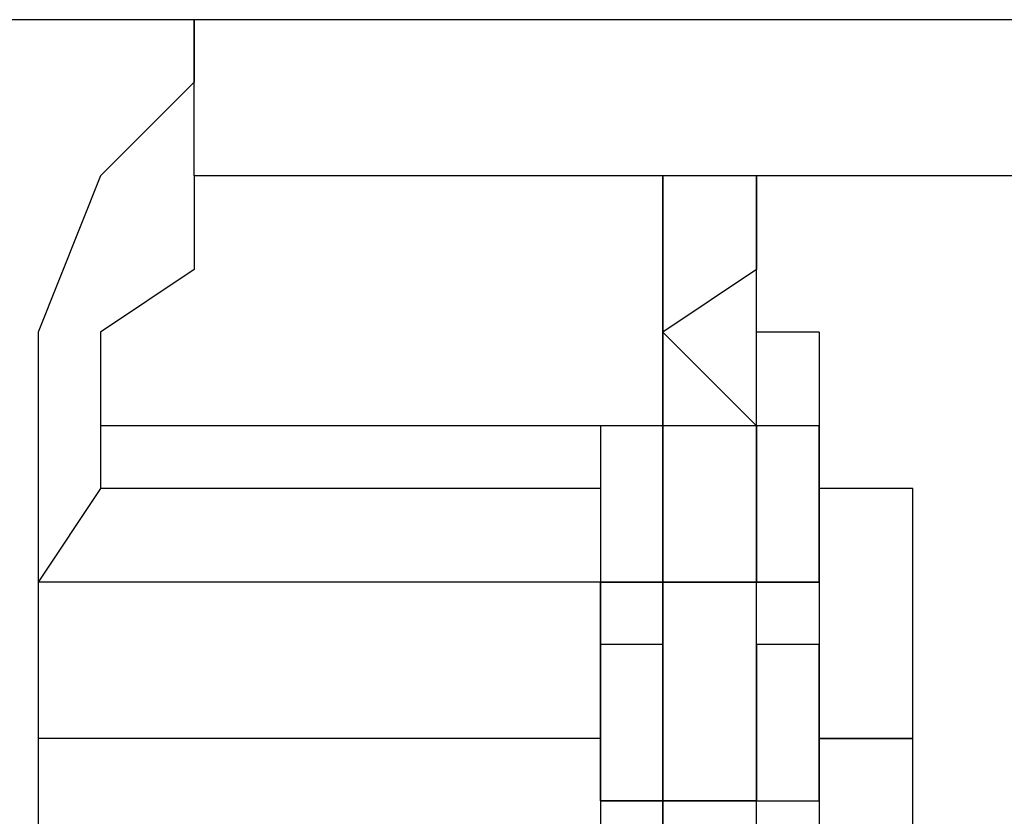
# Model space of a CAD drawing. Header units: millimetres. Extents: x 1114507 to 93926427, y 174473 to 817039.
# Tile 427 of 483: x 2214420 to 2214502, y 770614 to 770680. Entities that reach past the tile are written whole.
import ezdxf

# ---------------------------------------------------------------- set-up
doc = ezdxf.new("R2010")
doc.units = ezdxf.units.MM

msp = doc.modelspace()

# ---------------------------------------------------------------- linework, layer by layer
at = {"color": 7, "linetype": 'Continuous', "lineweight": -2, "elevation": -2718483}
for points in [[(2214434.821, 770680.216), (2214189.341, 770680.216), (2214189.341, 770680.216)], [(2214434.821, 770680.216), (2214434.821, 770675.048), (2214434.821, 770675.048)], [(2214434.821, 770667.296), (2214434.821, 770680.216), (2214434.821, 770680.216)], [(2214587.278, 770680.216), (2214434.821, 770680.216), (2214434.821, 770680.216)], [(2214434.821, 770675.048), (2214427.069, 770667.296), (2214427.069, 770667.296)], [(2214427.069, 770667.296), (2214421.901, 770654.376), (2214421.901, 770654.376)], [(2214481.334, 770667.296), (2214434.821, 770667.296), (2214434.821, 770667.296)], [(2214473.582, 770667.296), (2214434.821, 770667.296), (2214434.821, 770667.296)], [(2214579.526, 770667.296), (2214434.821, 770667.296), (2214434.821, 770667.296)], [(2214434.821, 770667.296), (2214434.821, 770659.544), (2214434.821, 770659.544)], [(2214473.582, 770659.544), (2214473.582, 770667.296), (2214473.582, 770667.296)], [(2214473.582, 770667.296), (2214473.582, 770659.544), (2214473.582, 770659.544)], [(2214481.334, 770667.296), (2214481.334, 770659.544), (2214481.334, 770659.544)], [(2214481.334, 770659.544), (2214481.334, 770667.296), (2214481.334, 770667.296)], [(2214473.582, 770659.544), (2214473.582, 770662.128), (2214473.582, 770662.128)], [(2214473.582, 770659.544), (2214473.582, 770662.128), (2214473.582, 770662.128)], [(2214473.582, 770659.544), (2214473.582, 770662.128), (2214473.582, 770662.128)], [(2214473.582, 770659.544), (2214473.582, 770662.128), (2214473.582, 770662.128)], [(2214473.582, 770659.544), (2214473.582, 770662.128), (2214473.582, 770662.128)], [(2214473.582, 770659.544), (2214473.582, 770662.128), (2214473.582, 770662.128)], [(2214481.334, 770659.544), (2214481.334, 770662.128), (2214481.334, 770662.128)], [(2214481.334, 770659.544), (2214481.334, 770662.128), (2214481.334, 770662.128)], [(2214481.334, 770659.544), (2214481.334, 770662.128), (2214481.334, 770662.128)], [(2214481.334, 770659.544), (2214481.334, 770662.128), (2214481.334, 770662.128)], [(2214481.334, 770659.544), (2214481.334, 770662.128), (2214481.334, 770662.128)], [(2214481.334, 770659.544), (2214481.334, 770662.128), (2214481.334, 770662.128)], [(2214434.821, 770659.544), (2214427.069, 770654.376), (2214427.069, 770654.376)], [(2214473.582, 770654.376), (2214473.582, 770659.544), (2214473.582, 770659.544)], [(2214473.582, 770659.544), (2214473.582, 770654.376), (2214473.582, 770654.376)], [(2214481.334, 770659.544), (2214473.582, 770654.376), (2214473.582, 770654.376)], [(2214481.334, 770654.376), (2214481.334, 770659.544), (2214481.334, 770659.544)], [(2214421.901, 770654.376), (2214421.901, 770641.456), (2214421.901, 770641.456)], [(2214427.069, 770654.376), (2214427.069, 770646.624), (2214427.069, 770646.624)], [(2214473.582, 770654.376), (2214481.334, 770646.624), (2214481.334, 770646.624)], [(2214473.582, 770646.624), (2214473.582, 770654.376), (2214473.582, 770654.376)], [(2214473.582, 770654.376), (2214473.582, 770646.624), (2214473.582, 770646.624)], [(2214486.502, 770654.376), (2214481.334, 770654.376), (2214481.334, 770654.376)], [(2214481.334, 770646.624), (2214481.334, 770654.376), (2214481.334, 770654.376)], [(2214486.502, 770654.376), (2214486.502, 770646.624), (2214486.502, 770646.624)], [(2214473.582, 770646.624), (2214427.069, 770646.624), (2214427.069, 770646.624)], [(2214473.582, 770646.624), (2214427.069, 770646.624), (2214427.069, 770646.624)], [(2214473.582, 770646.624), (2214427.069, 770646.624), (2214427.069, 770646.624)], [(2214473.582, 770646.624), (2214427.069, 770646.624), (2214427.069, 770646.624)], [(2214427.069, 770646.624), (2214427.069, 770641.456), (2214427.069, 770641.456)], [(2214468.414, 770646.624), (2214468.414, 770641.456), (2214468.414, 770641.456)], [(2214473.582, 770646.624), (2214468.414, 770646.624), (2214468.414, 770646.624)], [(2214473.582, 770641.456), (2214473.582, 770646.624), (2214473.582, 770646.624)], [(2214481.334, 770646.624), (2214473.582, 770646.624), (2214473.582, 770646.624)], [(2214481.334, 770646.624), (2214473.582, 770646.624), (2214473.582, 770646.624)], [(2214473.582, 770646.624), (2214473.582, 770641.456), (2214473.582, 770641.456)], [(2214481.334, 770646.624), (2214473.582, 770646.624), (2214473.582, 770646.624)], [(2214486.502, 770646.624), (2214481.334, 770646.624), (2214481.334, 770646.624)], [(2214481.334, 770646.624), (2214481.334, 770641.456), (2214481.334, 770641.456)], [(2214481.334, 770641.456), (2214481.334, 770646.624), (2214481.334, 770646.624)], [(2214486.502, 770641.456), (2214486.502, 770646.624), (2214486.502, 770646.624)], [(2214486.502, 770646.624), (2214486.502, 770641.456), (2214486.502, 770641.456)], [(2214486.502, 770641.456), (2214486.502, 770646.624), (2214486.502, 770646.624)], [(2214421.901, 770641.456), (2214421.901, 770620.784), (2214421.901, 770620.784)], [(2214427.069, 770641.456), (2214421.901, 770633.704), (2214421.901, 770633.704)], [(2214468.414, 770641.456), (2214427.069, 770641.456), (2214427.069, 770641.456)], [(2214468.414, 770641.456), (2214468.414, 770633.704), (2214468.414, 770633.704)], [(2214473.582, 770633.704), (2214473.582, 770641.456), (2214473.582, 770641.456)], [(2214473.582, 770641.456), (2214473.582, 770633.704), (2214473.582, 770633.704)], [(2214481.334, 770641.456), (2214481.334, 770633.704), (2214481.334, 770633.704)], [(2214481.334, 770633.704), (2214481.334, 770641.456), (2214481.334, 770641.456)], [(2214494.254, 770641.456), (2214486.502, 770641.456), (2214486.502, 770641.456)], [(2214486.502, 770633.704), (2214486.502, 770641.456), (2214486.502, 770641.456)], [(2214486.502, 770641.456), (2214486.502, 770633.704), (2214486.502, 770633.704)], [(2214494.254, 770641.456), (2214486.502, 770641.456), (2214486.502, 770641.456)], [(2214486.502, 770641.456), (2214486.502, 770633.704), (2214486.502, 770633.704)], [(2214486.502, 770633.704), (2214486.502, 770641.456), (2214486.502, 770641.456)], [(2214494.254, 770633.704), (2214494.254, 770641.456), (2214494.254, 770641.456)], [(2214468.414, 770633.704), (2214421.901, 770633.704), (2214421.901, 770633.704)], [(2214468.414, 770633.704), (2214421.901, 770633.704), (2214421.901, 770633.704)], [(2214468.414, 770633.704), (2214421.901, 770633.704), (2214421.901, 770633.704)], [(2214468.414, 770633.704), (2214421.901, 770633.704), (2214421.901, 770633.704)], [(2214468.414, 770633.704), (2214421.901, 770633.704), (2214421.901, 770633.704)], [(2214468.414, 770633.704), (2214421.901, 770633.704), (2214421.901, 770633.704)], [(2214468.414, 770633.704), (2214421.901, 770633.704), (2214421.901, 770633.704)], [(2214468.414, 770633.704), (2214421.901, 770633.704), (2214421.901, 770633.704)], [(2214468.414, 770633.704), (2214421.901, 770633.704), (2214421.901, 770633.704)], [(2214421.901, 770633.704), (2214421.901, 770620.784), (2214421.901, 770620.784)], [(2214473.582, 770633.704), (2214468.414, 770633.704), (2214468.414, 770633.704)], [(2214473.582, 770633.704), (2214468.414, 770633.704), (2214468.414, 770633.704)], [(2214468.414, 770633.704), (2214473.582, 770633.704), (2214473.582, 770633.704)], [(2214468.414, 770633.704), (2214468.414, 770628.536), (2214468.414, 770628.536)], [(2214468.414, 770628.536), (2214468.414, 770633.704), (2214468.414, 770633.704)], [(2214473.582, 770633.704), (2214473.582, 770628.536), (2214473.582, 770628.536)], [(2214473.582, 770628.536), (2214473.582, 770633.704), (2214473.582, 770633.704)], [(2214481.334, 770633.704), (2214473.582, 770633.704), (2214473.582, 770633.704)], [(2214473.582, 770633.704), (2214473.582, 770628.536), (2214473.582, 770628.536)], [(2214473.582, 770633.704), (2214481.334, 770633.704), (2214481.334, 770633.704)], [(2214481.334, 770633.704), (2214473.582, 770633.704), (2214473.582, 770633.704)], [(2214481.334, 770633.704), (2214473.582, 770633.704), (2214473.582, 770633.704)], [(2214486.502, 770633.704), (2214481.334, 770633.704), (2214481.334, 770633.704)], [(2214481.334, 770628.536), (2214481.334, 770633.704), (2214481.334, 770633.704)], [(2214481.334, 770633.704), (2214486.502, 770633.704), (2214486.502, 770633.704)], [(2214486.502, 770633.704), (2214486.502, 770628.536), (2214486.502, 770628.536)], [(2214494.254, 770628.536), (2214494.254, 770633.704), (2214494.254, 770633.704)], [(2214473.582, 770628.536), (2214468.414, 770628.536), (2214468.414, 770628.536)], [(2214468.414, 770628.536), (2214468.414, 770620.784), (2214468.414, 770620.784)], [(2214468.414, 770628.536), (2214468.414, 770620.784), (2214468.414, 770620.784)], [(2214468.414, 770620.784), (2214468.414, 770628.536), (2214468.414, 770628.536)], [(2214473.582, 770628.536), (2214468.414, 770628.536), (2214468.414, 770628.536)], [(2214473.582, 770620.784), (2214473.582, 770628.536), (2214473.582, 770628.536)], [(2214473.582, 770628.536), (2214473.582, 770620.784), (2214473.582, 770620.784)], [(2214486.502, 770628.536), (2214481.334, 770628.536), (2214481.334, 770628.536)], [(2214481.334, 770628.536), (2214481.334, 770620.784), (2214481.334, 770620.784)], [(2214481.334, 770620.784), (2214481.334, 770628.536), (2214481.334, 770628.536)], [(2214486.502, 770628.536), (2214486.502, 770620.784), (2214486.502, 770620.784)], [(2214486.502, 770620.784), (2214486.502, 770628.536), (2214486.502, 770628.536)], [(2214494.254, 770620.784), (2214494.254, 770628.536), (2214494.254, 770628.536)], [(2214468.414, 770620.784), (2214421.901, 770620.784), (2214421.901, 770620.784)], [(2214468.414, 770620.784), (2214421.901, 770620.784), (2214421.901, 770620.784)], [(2214421.901, 770620.784), (2214421.901, 770607.864), (2214421.901, 770607.864)], [(2214421.901, 770620.784), (2214421.901, 770607.864), (2214421.901, 770607.864)], [(2214468.414, 770620.784), (2214468.414, 770615.616), (2214468.414, 770615.616)], [(2214468.414, 770615.616), (2214468.414, 770620.784), (2214468.414, 770620.784)], [(2214468.414, 770620.784), (2214468.414, 770615.616), (2214468.414, 770615.616)], [(2214473.582, 770615.616), (2214473.582, 770620.784), (2214473.582, 770620.784)], [(2214473.582, 770620.784), (2214473.582, 770615.616), (2214473.582, 770615.616)], [(2214481.334, 770615.616), (2214481.334, 770620.784), (2214481.334, 770620.784)], [(2214481.334, 770620.784), (2214481.334, 770615.616), (2214481.334, 770615.616)], [(2214486.502, 770620.784), (2214486.502, 770615.616), (2214486.502, 770615.616)], [(2214494.254, 770620.784), (2214486.502, 770620.784), (2214486.502, 770620.784)], [(2214486.502, 770620.784), (2214494.254, 770620.784), (2214494.254, 770620.784)], [(2214486.502, 770615.616), (2214486.502, 770620.784), (2214486.502, 770620.784)], [(2214494.254, 770615.616), (2214494.254, 770620.784), (2214494.254, 770620.784)], [(2214473.582, 770615.616), (2214468.414, 770615.616), (2214468.414, 770615.616)], [(2214468.414, 770615.616), (2214468.414, 770607.864), (2214468.414, 770607.864)], [(2214473.582, 770615.616), (2214468.414, 770615.616), (2214468.414, 770615.616)], [(2214473.582, 770615.616), (2214468.414, 770615.616), (2214468.414, 770615.616)], [(2214468.414, 770615.616), (2214473.582, 770615.616), (2214473.582, 770615.616)], [(2214473.582, 770615.616), (2214473.582, 770607.864), (2214473.582, 770607.864)], [(2214473.582, 770607.864), (2214473.582, 770615.616), (2214473.582, 770615.616)], [(2214473.582, 770607.864), (2214473.582, 770615.616), (2214473.582, 770615.616)], [(2214473.582, 770615.616), (2214473.582, 770607.864), (2214473.582, 770607.864)], [(2214473.582, 770615.616), (2214481.334, 770615.616), (2214481.334, 770615.616)], [(2214481.334, 770615.616), (2214473.582, 770615.616), (2214473.582, 770615.616)], [(2214481.334, 770607.864), (2214481.334, 770615.616), (2214481.334, 770615.616)], [(2214481.334, 770615.616), (2214486.502, 770615.616), (2214486.502, 770615.616)], [(2214486.502, 770615.616), (2214486.502, 770607.864), (2214486.502, 770607.864)], [(2214494.254, 770607.864), (2214494.254, 770615.616), (2214494.254, 770615.616)]]:
    msp.add_lwpolyline(points, dxfattribs=at)
for points in [[(2214434.821, 770667.296), (2214434.821, 770667.296)], [(2214434.821, 770667.296), (2214434.821, 770667.296)], [(2214473.582, 770667.296), (2214473.582, 770667.296)], [(2214481.334, 770667.296), (2214481.334, 770667.296)], [(2214473.582, 770654.376), (2214473.582, 770654.376)], [(2214473.582, 770654.376), (2214473.582, 770654.376)], [(2214473.582, 770654.376), (2214473.582, 770654.376)], [(2214473.582, 770654.376), (2214473.582, 770654.376)], [(2214473.582, 770654.376), (2214473.582, 770654.376)], [(2214473.582, 770654.376), (2214473.582, 770654.376)], [(2214473.582, 770654.376), (2214473.582, 770654.376)], [(2214473.582, 770654.376), (2214473.582, 770654.376)], [(2214473.582, 770654.376), (2214473.582, 770654.376)], [(2214473.582, 770654.376), (2214473.582, 770654.376)], [(2214481.334, 770654.376), (2214481.334, 770654.376)], [(2214481.334, 770654.376), (2214481.334, 770654.376)], [(2214481.334, 770654.376), (2214481.334, 770654.376)], [(2214481.334, 770654.376), (2214481.334, 770654.376)], [(2214486.502, 770654.376), (2214486.502, 770654.376)], [(2214486.502, 770654.376), (2214486.502, 770654.376)], [(2214486.502, 770654.376), (2214486.502, 770654.376)], [(2214427.069, 770646.624), (2214427.069, 770646.624)], [(2214427.069, 770646.624), (2214427.069, 770646.624)], [(2214427.069, 770646.624), (2214427.069, 770646.624)], [(2214427.069, 770646.624), (2214427.069, 770646.624)], [(2214468.414, 770646.624), (2214468.414, 770646.624)], [(2214473.582, 770646.624), (2214473.582, 770646.624)], [(2214473.582, 770646.624), (2214473.582, 770646.624)], [(2214473.582, 770646.624), (2214473.582, 770646.624)], [(2214473.582, 770646.624), (2214473.582, 770646.624)], [(2214473.582, 770646.624), (2214473.582, 770646.624)], [(2214473.582, 770646.624), (2214473.582, 770646.624)], [(2214473.582, 770646.624), (2214473.582, 770646.624)], [(2214473.582, 770646.624), (2214473.582, 770646.624)], [(2214473.582, 770646.624), (2214473.582, 770646.624)], [(2214473.582, 770646.624), (2214473.582, 770646.624)], [(2214473.582, 770646.624), (2214473.582, 770646.624)], [(2214473.582, 770646.624), (2214473.582, 770646.624)], [(2214473.582, 770646.624), (2214473.582, 770646.624)], [(2214473.582, 770646.624), (2214473.582, 770646.624)], [(2214473.582, 770646.624), (2214473.582, 770646.624)], [(2214473.582, 770646.624), (2214473.582, 770646.624)], [(2214473.582, 770646.624), (2214473.582, 770646.624)], [(2214473.582, 770646.624), (2214473.582, 770646.624)], [(2214473.582, 770646.624), (2214473.582, 770646.624)], [(2214473.582, 770646.624), (2214473.582, 770646.624)], [(2214473.582, 770646.624), (2214473.582, 770646.624)], [(2214473.582, 770646.624), (2214473.582, 770646.624)], [(2214473.582, 770646.624), (2214473.582, 770646.624)], [(2214481.334, 770646.624), (2214481.334, 770646.624)], [(2214481.334, 770646.624), (2214481.334, 770646.624)], [(2214481.334, 770646.624), (2214481.334, 770646.624)], [(2214481.334, 770646.624), (2214481.334, 770646.624)], [(2214481.334, 770646.624), (2214481.334, 770646.624)], [(2214481.334, 770646.624), (2214481.334, 770646.624)], [(2214481.334, 770646.624), (2214481.334, 770646.624)], [(2214481.334, 770646.624), (2214481.334, 770646.624)], [(2214481.334, 770646.624), (2214481.334, 770646.624)], [(2214481.334, 770646.624), (2214481.334, 770646.624)], [(2214481.334, 770646.624), (2214481.334, 770646.624)], [(2214481.334, 770646.624), (2214481.334, 770646.624)], [(2214481.334, 770646.624), (2214481.334, 770646.624)], [(2214481.334, 770646.624), (2214481.334, 770646.624)], [(2214481.334, 770646.624), (2214481.334, 770646.624)], [(2214481.334, 770646.624), (2214481.334, 770646.624)], [(2214481.334, 770646.624), (2214481.334, 770646.624)], [(2214481.334, 770646.624), (2214481.334, 770646.624)], [(2214481.334, 770646.624), (2214481.334, 770646.624)], [(2214481.334, 770646.624), (2214481.334, 770646.624)], [(2214481.334, 770646.624), (2214481.334, 770646.624)], [(2214481.334, 770646.624), (2214481.334, 770646.624)], [(2214486.502, 770646.624), (2214486.502, 770646.624)], [(2214486.502, 770646.624), (2214486.502, 770646.624)], [(2214486.502, 770646.624), (2214486.502, 770646.624)], [(2214486.502, 770646.624), (2214486.502, 770646.624)], [(2214486.502, 770646.624), (2214486.502, 770646.624)], [(2214486.502, 770646.624), (2214486.502, 770646.624)], [(2214468.414, 770641.456), (2214468.414, 770641.456)], [(2214468.414, 770641.456), (2214468.414, 770641.456)], [(2214468.414, 770641.456), (2214468.414, 770641.456)], [(2214473.582, 770641.456), (2214473.582, 770641.456)], [(2214473.582, 770641.456), (2214473.582, 770641.456)], [(2214473.582, 770641.456), (2214473.582, 770641.456)], [(2214473.582, 770641.456), (2214473.582, 770641.456)], [(2214473.582, 770641.456), (2214473.582, 770641.456)], [(2214473.582, 770641.456), (2214473.582, 770641.456)], [(2214473.582, 770641.456), (2214473.582, 770641.456)], [(2214481.334, 770641.456), (2214481.334, 770641.456)], [(2214481.334, 770641.456), (2214481.334, 770641.456)], [(2214481.334, 770641.456), (2214481.334, 770641.456)], [(2214481.334, 770641.456), (2214481.334, 770641.456)], [(2214481.334, 770641.456), (2214481.334, 770641.456)], [(2214481.334, 770641.456), (2214481.334, 770641.456)], [(2214481.334, 770641.456), (2214481.334, 770641.456)], [(2214486.502, 770641.456), (2214486.502, 770641.456)], [(2214486.502, 770641.456), (2214486.502, 770641.456)], [(2214486.502, 770641.456), (2214486.502, 770641.456)], [(2214486.502, 770641.456), (2214486.502, 770641.456)], [(2214486.502, 770641.456), (2214486.502, 770641.456)], [(2214486.502, 770641.456), (2214486.502, 770641.456)], [(2214486.502, 770641.456), (2214486.502, 770641.456)], [(2214486.502, 770641.456), (2214486.502, 770641.456)], [(2214486.502, 770641.456), (2214486.502, 770641.456)], [(2214486.502, 770641.456), (2214486.502, 770641.456)], [(2214486.502, 770641.456), (2214486.502, 770641.456)], [(2214486.502, 770641.456), (2214486.502, 770641.456)], [(2214494.254, 770641.456), (2214494.254, 770641.456)], [(2214494.254, 770641.456), (2214494.254, 770641.456)], [(2214421.901, 770633.704), (2214421.901, 770633.704)], [(2214421.901, 770633.704), (2214421.901, 770633.704)], [(2214421.901, 770633.704), (2214421.901, 770633.704)], [(2214421.901, 770633.704), (2214421.901, 770633.704)], [(2214421.901, 770633.704), (2214421.901, 770633.704)], [(2214421.901, 770633.704), (2214421.901, 770633.704)], [(2214421.901, 770633.704), (2214421.901, 770633.704)], [(2214421.901, 770633.704), (2214421.901, 770633.704)], [(2214421.901, 770633.704), (2214421.901, 770633.704)], [(2214468.414, 770633.704), (2214468.414, 770633.704)], [(2214468.414, 770633.704), (2214468.414, 770633.704)], [(2214468.414, 770633.704), (2214468.414, 770633.704)], [(2214468.414, 770633.704), (2214468.414, 770633.704)], [(2214468.414, 770633.704), (2214468.414, 770633.704)], [(2214468.414, 770633.704), (2214468.414, 770633.704)], [(2214468.414, 770633.704), (2214468.414, 770633.704)], [(2214468.414, 770633.704), (2214468.414, 770633.704)], [(2214468.414, 770633.704), (2214468.414, 770633.704)], [(2214468.414, 770633.704), (2214468.414, 770633.704)], [(2214468.414, 770633.704), (2214468.414, 770633.704)], [(2214468.414, 770633.704), (2214468.414, 770633.704)], [(2214468.414, 770633.704), (2214468.414, 770633.704)], [(2214468.414, 770633.704), (2214468.414, 770633.704)], [(2214468.414, 770633.704), (2214468.414, 770633.704)], [(2214468.414, 770633.704), (2214468.414, 770633.704)], [(2214468.414, 770633.704), (2214468.414, 770633.704)], [(2214468.414, 770633.704), (2214468.414, 770633.704)], [(2214468.414, 770633.704), (2214468.414, 770633.704)], [(2214468.414, 770633.704), (2214468.414, 770633.704)], [(2214468.414, 770633.704), (2214468.414, 770633.704)], [(2214468.414, 770633.704), (2214468.414, 770633.704)], [(2214468.414, 770633.704), (2214468.414, 770633.704)], [(2214468.414, 770633.704), (2214468.414, 770633.704)], [(2214468.414, 770633.704), (2214468.414, 770633.704)], [(2214468.414, 770633.704), (2214468.414, 770633.704)], [(2214468.414, 770633.704), (2214468.414, 770633.704)], [(2214468.414, 770633.704), (2214468.414, 770633.704)], [(2214468.414, 770633.704), (2214468.414, 770633.704)], [(2214468.414, 770633.704), (2214468.414, 770633.704)], [(2214468.414, 770633.704), (2214468.414, 770633.704)], [(2214468.414, 770633.704), (2214468.414, 770633.704)], [(2214468.414, 770633.704), (2214468.414, 770633.704)], [(2214468.414, 770633.704), (2214468.414, 770633.704)], [(2214468.414, 770633.704), (2214468.414, 770633.704)], [(2214468.414, 770633.704), (2214468.414, 770633.704)], [(2214468.414, 770633.704), (2214468.414, 770633.704)], [(2214468.414, 770633.704), (2214468.414, 770633.704)], [(2214468.414, 770633.704), (2214468.414, 770633.704)], [(2214473.582, 770633.704), (2214473.582, 770633.704)], [(2214473.582, 770633.704), (2214473.582, 770633.704)], [(2214473.582, 770633.704), (2214473.582, 770633.704)], [(2214473.582, 770633.704), (2214473.582, 770633.704)], [(2214473.582, 770633.704), (2214473.582, 770633.704)], [(2214473.582, 770633.704), (2214473.582, 770633.704)], [(2214473.582, 770633.704), (2214473.582, 770633.704)], [(2214473.582, 770633.704), (2214473.582, 770633.704)], [(2214473.582, 770633.704), (2214473.582, 770633.704)], [(2214473.582, 770633.704), (2214473.582, 770633.704)], [(2214473.582, 770633.704), (2214473.582, 770633.704)], [(2214473.582, 770633.704), (2214473.582, 770633.704)], [(2214473.582, 770633.704), (2214473.582, 770633.704)], [(2214473.582, 770633.704), (2214473.582, 770633.704)], [(2214473.582, 770633.704), (2214473.582, 770633.704)], [(2214473.582, 770633.704), (2214473.582, 770633.704)], [(2214473.582, 770633.704), (2214473.582, 770633.704)], [(2214473.582, 770633.704), (2214473.582, 770633.704)], [(2214473.582, 770633.704), (2214473.582, 770633.704)], [(2214473.582, 770633.704), (2214473.582, 770633.704)], [(2214473.582, 770633.704), (2214473.582, 770633.704)], [(2214473.582, 770633.704), (2214473.582, 770633.704)], [(2214473.582, 770633.704), (2214473.582, 770633.704)], [(2214473.582, 770633.704), (2214473.582, 770633.704)], [(2214473.582, 770633.704), (2214473.582, 770633.704)], [(2214473.582, 770633.704), (2214473.582, 770633.704)], [(2214473.582, 770633.704), (2214473.582, 770633.704)], [(2214473.582, 770633.704), (2214473.582, 770633.704)], [(2214473.582, 770633.704), (2214473.582, 770633.704)], [(2214473.582, 770633.704), (2214473.582, 770633.704)], [(2214473.582, 770633.704), (2214473.582, 770633.704)], [(2214473.582, 770633.704), (2214473.582, 770633.704)], [(2214473.582, 770633.704), (2214473.582, 770633.704)], [(2214473.582, 770633.704), (2214473.582, 770633.704)], [(2214481.334, 770633.704), (2214481.334, 770633.704)], [(2214481.334, 770633.704), (2214481.334, 770633.704)], [(2214481.334, 770633.704), (2214481.334, 770633.704)], [(2214481.334, 770633.704), (2214481.334, 770633.704)], [(2214481.334, 770633.704), (2214481.334, 770633.704)], [(2214481.334, 770633.704), (2214481.334, 770633.704)], [(2214481.334, 770633.704), (2214481.334, 770633.704)], [(2214481.334, 770633.704), (2214481.334, 770633.704)], [(2214481.334, 770633.704), (2214481.334, 770633.704)], [(2214481.334, 770633.704), (2214481.334, 770633.704)], [(2214481.334, 770633.704), (2214481.334, 770633.704)], [(2214481.334, 770633.704), (2214481.334, 770633.704)], [(2214481.334, 770633.704), (2214481.334, 770633.704)], [(2214481.334, 770633.704), (2214481.334, 770633.704)], [(2214481.334, 770633.704), (2214481.334, 770633.704)], [(2214481.334, 770633.704), (2214481.334, 770633.704)], [(2214481.334, 770633.704), (2214481.334, 770633.704)], [(2214481.334, 770633.704), (2214481.334, 770633.704)], [(2214481.334, 770633.704), (2214481.334, 770633.704)], [(2214481.334, 770633.704), (2214481.334, 770633.704)], [(2214481.334, 770633.704), (2214481.334, 770633.704)], [(2214481.334, 770633.704), (2214481.334, 770633.704)], [(2214486.502, 770633.704), (2214486.502, 770633.704)], [(2214486.502, 770633.704), (2214486.502, 770633.704)], [(2214486.502, 770633.704), (2214486.502, 770633.704)], [(2214486.502, 770633.704), (2214486.502, 770633.704)], [(2214486.502, 770633.704), (2214486.502, 770633.704)], [(2214486.502, 770633.704), (2214486.502, 770633.704)], [(2214486.502, 770633.704), (2214486.502, 770633.704)], [(2214494.254, 770633.704), (2214494.254, 770633.704)], [(2214494.254, 770633.704), (2214494.254, 770633.704)], [(2214468.414, 770628.536), (2214468.414, 770628.536)], [(2214468.414, 770628.536), (2214468.414, 770628.536)], [(2214468.414, 770628.536), (2214468.414, 770628.536)], [(2214468.414, 770628.536), (2214468.414, 770628.536)], [(2214468.414, 770628.536), (2214468.414, 770628.536)], [(2214468.414, 770628.536), (2214468.414, 770628.536)], [(2214473.582, 770628.536), (2214473.582, 770628.536)], [(2214473.582, 770628.536), (2214473.582, 770628.536)], [(2214473.582, 770628.536), (2214473.582, 770628.536)], [(2214473.582, 770628.536), (2214473.582, 770628.536)], [(2214473.582, 770628.536), (2214473.582, 770628.536)], [(2214473.582, 770628.536), (2214473.582, 770628.536)], [(2214473.582, 770628.536), (2214473.582, 770628.536)], [(2214473.582, 770628.536), (2214473.582, 770628.536)], [(2214473.582, 770628.536), (2214473.582, 770628.536)], [(2214473.582, 770628.536), (2214473.582, 770628.536)], [(2214481.334, 770628.536), (2214481.334, 770628.536)], [(2214481.334, 770628.536), (2214481.334, 770628.536)], [(2214481.334, 770628.536), (2214481.334, 770628.536)], [(2214481.334, 770628.536), (2214481.334, 770628.536)], [(2214481.334, 770628.536), (2214481.334, 770628.536)], [(2214481.334, 770628.536), (2214481.334, 770628.536)], [(2214481.334, 770628.536), (2214481.334, 770628.536)], [(2214481.334, 770628.536), (2214481.334, 770628.536)], [(2214481.334, 770628.536), (2214481.334, 770628.536)], [(2214486.502, 770628.536), (2214486.502, 770628.536)], [(2214486.502, 770628.536), (2214486.502, 770628.536)], [(2214486.502, 770628.536), (2214486.502, 770628.536)], [(2214486.502, 770628.536), (2214486.502, 770628.536)], [(2214486.502, 770628.536), (2214486.502, 770628.536)], [(2214494.254, 770628.536), (2214494.254, 770628.536)], [(2214494.254, 770628.536), (2214494.254, 770628.536)], [(2214494.254, 770628.536), (2214494.254, 770628.536)], [(2214421.901, 770620.784), (2214421.901, 770620.784)], [(2214421.901, 770620.784), (2214421.901, 770620.784)], [(2214468.414, 770620.784), (2214468.414, 770620.784)], [(2214468.414, 770620.784), (2214468.414, 770620.784)], [(2214468.414, 770620.784), (2214468.414, 770620.784)], [(2214468.414, 770620.784), (2214468.414, 770620.784)], [(2214468.414, 770620.784), (2214468.414, 770620.784)], [(2214468.414, 770620.784), (2214468.414, 770620.784)], [(2214468.414, 770620.784), (2214468.414, 770620.784)], [(2214468.414, 770620.784), (2214468.414, 770620.784)], [(2214468.414, 770620.784), (2214468.414, 770620.784)], [(2214468.414, 770620.784), (2214468.414, 770620.784)], [(2214473.582, 770620.784), (2214473.582, 770620.784)], [(2214473.582, 770620.784), (2214473.582, 770620.784)], [(2214473.582, 770620.784), (2214473.582, 770620.784)], [(2214473.582, 770620.784), (2214473.582, 770620.784)], [(2214473.582, 770620.784), (2214473.582, 770620.784)], [(2214473.582, 770620.784), (2214473.582, 770620.784)], [(2214481.334, 770620.784), (2214481.334, 770620.784)], [(2214481.334, 770620.784), (2214481.334, 770620.784)], [(2214481.334, 770620.784), (2214481.334, 770620.784)], [(2214481.334, 770620.784), (2214481.334, 770620.784)], [(2214486.502, 770620.784), (2214486.502, 770620.784)], [(2214486.502, 770620.784), (2214486.502, 770620.784)], [(2214486.502, 770620.784), (2214486.502, 770620.784)], [(2214486.502, 770620.784), (2214486.502, 770620.784)], [(2214486.502, 770620.784), (2214486.502, 770620.784)], [(2214486.502, 770620.784), (2214486.502, 770620.784)], [(2214486.502, 770620.784), (2214486.502, 770620.784)], [(2214486.502, 770620.784), (2214486.502, 770620.784)], [(2214486.502, 770620.784), (2214486.502, 770620.784)], [(2214486.502, 770620.784), (2214486.502, 770620.784)], [(2214486.502, 770620.784), (2214486.502, 770620.784)], [(2214486.502, 770620.784), (2214486.502, 770620.784)], [(2214486.502, 770620.784), (2214486.502, 770620.784)], [(2214486.502, 770620.784), (2214486.502, 770620.784)], [(2214486.502, 770620.784), (2214486.502, 770620.784)], [(2214468.414, 770615.616), (2214468.414, 770615.616)], [(2214468.414, 770615.616), (2214468.414, 770615.616)], [(2214468.414, 770615.616), (2214468.414, 770615.616)], [(2214468.414, 770615.616), (2214468.414, 770615.616)], [(2214468.414, 770615.616), (2214468.414, 770615.616)], [(2214468.414, 770615.616), (2214468.414, 770615.616)], [(2214468.414, 770615.616), (2214468.414, 770615.616)], [(2214468.414, 770615.616), (2214468.414, 770615.616)], [(2214468.414, 770615.616), (2214468.414, 770615.616)], [(2214468.414, 770615.616), (2214468.414, 770615.616)], [(2214468.414, 770615.616), (2214468.414, 770615.616)], [(2214468.414, 770615.616), (2214468.414, 770615.616)], [(2214468.414, 770615.616), (2214468.414, 770615.616)], [(2214473.582, 770615.616), (2214473.582, 770615.616)], [(2214473.582, 770615.616), (2214473.582, 770615.616)], [(2214473.582, 770615.616), (2214473.582, 770615.616)], [(2214473.582, 770615.616), (2214473.582, 770615.616)], [(2214473.582, 770615.616), (2214473.582, 770615.616)], [(2214473.582, 770615.616), (2214473.582, 770615.616)], [(2214473.582, 770615.616), (2214473.582, 770615.616)], [(2214473.582, 770615.616), (2214473.582, 770615.616)], [(2214473.582, 770615.616), (2214473.582, 770615.616)], [(2214473.582, 770615.616), (2214473.582, 770615.616)], [(2214473.582, 770615.616), (2214473.582, 770615.616)], [(2214473.582, 770615.616), (2214473.582, 770615.616)], [(2214473.582, 770615.616), (2214473.582, 770615.616)], [(2214473.582, 770615.616), (2214473.582, 770615.616)], [(2214473.582, 770615.616), (2214473.582, 770615.616)], [(2214473.582, 770615.616), (2214473.582, 770615.616)], [(2214473.582, 770615.616), (2214473.582, 770615.616)], [(2214473.582, 770615.616), (2214473.582, 770615.616)], [(2214473.582, 770615.616), (2214473.582, 770615.616)], [(2214473.582, 770615.616), (2214473.582, 770615.616)], [(2214473.582, 770615.616), (2214473.582, 770615.616)], [(2214473.582, 770615.616), (2214473.582, 770615.616)], [(2214473.582, 770615.616), (2214473.582, 770615.616)], [(2214473.582, 770615.616), (2214473.582, 770615.616)], [(2214473.582, 770615.616), (2214473.582, 770615.616)], [(2214473.582, 770615.616), (2214473.582, 770615.616)], [(2214473.582, 770615.616), (2214473.582, 770615.616)], [(2214473.582, 770615.616), (2214473.582, 770615.616)], [(2214473.582, 770615.616), (2214473.582, 770615.616)], [(2214473.582, 770615.616), (2214473.582, 770615.616)], [(2214473.582, 770615.616), (2214473.582, 770615.616)], [(2214473.582, 770615.616), (2214473.582, 770615.616)], [(2214473.582, 770615.616), (2214473.582, 770615.616)], [(2214473.582, 770615.616), (2214473.582, 770615.616)], [(2214473.582, 770615.616), (2214473.582, 770615.616)], [(2214473.582, 770615.616), (2214473.582, 770615.616)], [(2214473.582, 770615.616), (2214473.582, 770615.616)], [(2214481.334, 770615.616), (2214481.334, 770615.616)], [(2214481.334, 770615.616), (2214481.334, 770615.616)], [(2214481.334, 770615.616), (2214481.334, 770615.616)], [(2214481.334, 770615.616), (2214481.334, 770615.616)], [(2214481.334, 770615.616), (2214481.334, 770615.616)], [(2214481.334, 770615.616), (2214481.334, 770615.616)], [(2214481.334, 770615.616), (2214481.334, 770615.616)], [(2214481.334, 770615.616), (2214481.334, 770615.616)], [(2214481.334, 770615.616), (2214481.334, 770615.616)], [(2214481.334, 770615.616), (2214481.334, 770615.616)], [(2214481.334, 770615.616), (2214481.334, 770615.616)], [(2214481.334, 770615.616), (2214481.334, 770615.616)], [(2214481.334, 770615.616), (2214481.334, 770615.616)], [(2214481.334, 770615.616), (2214481.334, 770615.616)], [(2214481.334, 770615.616), (2214481.334, 770615.616)], [(2214481.334, 770615.616), (2214481.334, 770615.616)], [(2214481.334, 770615.616), (2214481.334, 770615.616)], [(2214481.334, 770615.616), (2214481.334, 770615.616)], [(2214481.334, 770615.616), (2214481.334, 770615.616)], [(2214481.334, 770615.616), (2214481.334, 770615.616)], [(2214481.334, 770615.616), (2214481.334, 770615.616)], [(2214486.502, 770615.616), (2214486.502, 770615.616)], [(2214486.502, 770615.616), (2214486.502, 770615.616)], [(2214486.502, 770615.616), (2214486.502, 770615.616)], [(2214494.254, 770615.616), (2214494.254, 770615.616)], [(2214494.254, 770615.616), (2214494.254, 770615.616)]]:
    msp.add_lwpolyline(points, close=True, dxfattribs=at)

doc.saveas('drawing.dxf')
